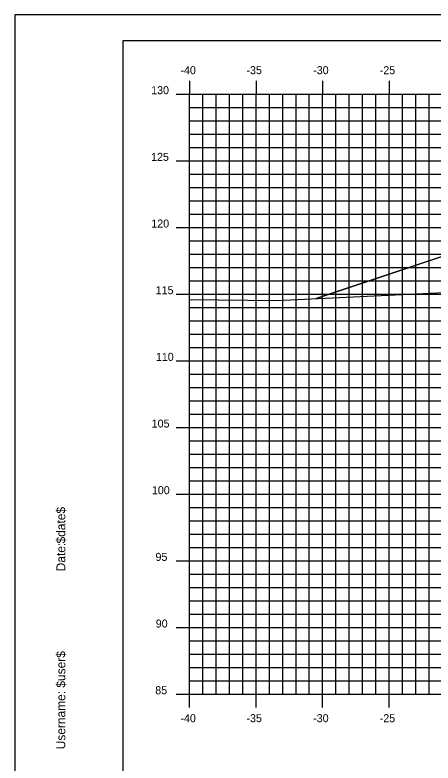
# Model space of a CAD drawing. Extents: x 850598 to 870284, y 366541 to 366651.
# Drawn here: x 852150.1 to 852181.5, y 366595.1 to 366651.2 of the extents above; entities that cross this region are included whole.
import ezdxf

# ---------------------------------------------------------------- set-up
doc = ezdxf.new("R2010")
doc.units = 0
for name, color, linetype in [('BORDER', 7, 'Continuous'), ('D_Roadway_Centerline', 7, 'Continuous'), ('D_Roadway_SlopeLines', 7, 'Continuous'), ('H_V ANNOTATION', 7, 'Continuous'), ('MAJOR', 7, 'Continuous'), ('MINOR', 7, 'Continuous'), ('PLOT BOUNDARY', 7, 'Continuous'), ('S_Roadway_Centerline', 7, 'Continuous')]:
    doc.layers.add(name, color=color, linetype=linetype)

msp = doc.modelspace()

# ---------------------------------------------------------------- linework, layer by layer
at = {"layer": 'BORDER'}
for p, q in [((852318.193, 366649.225), (852158.193, 366649.225)), ((852158.193, 366649.225), (852158.193, 366544.225))]:
    msp.add_line(p, q, dxfattribs=at)
at = {"layer": 'D_Roadway_Centerline'}
msp.add_lwpolyline([(852172.715, 366629.897), (852178.193, 366631.723), (852181.995, 366632.99), (852188.193, 366635.056), (852192.193, 366635.296), (852203.193, 366635.626), (852214.193, 366635.296), (852218.193, 366635.056), (852220.193, 366634.936), (852226.193, 366632.936), (852259.379, 366623.225), (852270.022, 366620.111), (852279.884, 366617.225), (852283.884, 366617.225)], dxfattribs=at)
at = {"layer": 'D_Roadway_SlopeLines'}
for points in [[(852192.193, 366635.296), (852188.193, 366635.056), (852178.193, 366631.723)], [(852178.193, 366631.723), (852172.715, 366629.897)]]:
    msp.add_lwpolyline(points, dxfattribs=at)
at = {"layer": 'MAJOR'}
for p, q in [((852163.193, 366646.227), (852163.193, 366645.225)), ((852163.193, 366646.227), (852163.193, 366645.225)), ((852168.193, 366646.227), (852168.193, 366645.225)), ((852168.193, 366646.227), (852168.193, 366645.225)), ((852173.193, 366646.227), (852173.193, 366645.225)), ((852173.193, 366646.227), (852173.193, 366645.225)), ((852178.193, 366646.227), (852178.193, 366645.225)), ((852178.193, 366646.227), (852178.193, 366645.225)), ((852162.191, 366645.225), (852163.193, 366645.225)), ((852162.191, 366645.225), (852163.193, 366645.225)), ((852163.193, 366645.225), (852303.193, 366645.225)), ((852163.193, 366600.225), (852163.193, 366645.225)), ((852163.193, 366600.225), (852163.193, 366645.225)), ((852163.193, 366645.225), (852303.193, 366645.225)), ((852163.193, 366645.225), (852303.193, 366645.225)), ((852163.193, 366600.225), (852163.193, 366645.225)), ((852163.193, 366600.225), (852163.193, 366645.225)), ((852163.193, 366645.225), (852303.193, 366645.225)), ((852168.193, 366600.225), (852168.193, 366645.225)), ((852168.193, 366600.225), (852168.193, 366645.225)), ((852173.193, 366600.225), (852173.193, 366645.225)), ((852173.193, 366600.225), (852173.193, 366645.225)), ((852178.193, 366600.225), (852178.193, 366645.225)), ((852178.193, 366600.225), (852178.193, 366645.225)), ((852162.191, 366640.225), (852163.193, 366640.225)), ((852162.191, 366640.225), (852163.193, 366640.225)), ((852163.193, 366640.225), (852303.193, 366640.225)), ((852163.193, 366640.225), (852303.193, 366640.225)), ((852162.191, 366635.225), (852163.193, 366635.225)), ((852162.191, 366635.225), (852163.193, 366635.225)), ((852163.193, 366635.225), (852303.193, 366635.225)), ((852163.193, 366635.225), (852303.193, 366635.225)), ((852162.191, 366630.225), (852163.193, 366630.225)), ((852162.191, 366630.225), (852163.193, 366630.225)), ((852163.193, 366630.225), (852303.193, 366630.225)), ((852163.193, 366630.225), (852303.193, 366630.225)), ((852162.191, 366625.225), (852163.193, 366625.225)), ((852162.191, 366625.225), (852163.193, 366625.225)), ((852163.193, 366625.225), (852303.193, 366625.225)), ((852163.193, 366625.225), (852303.193, 366625.225)), ((852162.191, 366620.225), (852163.193, 366620.225)), ((852162.191, 366620.225), (852163.193, 366620.225)), ((852163.193, 366620.225), (852303.193, 366620.225)), ((852163.193, 366620.225), (852303.193, 366620.225)), ((852162.191, 366615.225), (852163.193, 366615.225)), ((852162.191, 366615.225), (852163.193, 366615.225)), ((852163.193, 366615.225), (852303.193, 366615.225)), ((852163.193, 366615.225), (852303.193, 366615.225)), ((852162.191, 366610.225), (852163.193, 366610.225)), ((852162.191, 366610.225), (852163.193, 366610.225)), ((852163.193, 366610.225), (852303.193, 366610.225)), ((852163.193, 366610.225), (852303.193, 366610.225)), ((852162.191, 366605.225), (852163.193, 366605.225)), ((852162.191, 366605.225), (852163.193, 366605.225)), ((852163.193, 366605.225), (852303.193, 366605.225)), ((852163.193, 366605.225), (852303.193, 366605.225)), ((852162.191, 366600.225), (852163.193, 366600.225)), ((852162.191, 366600.225), (852163.193, 366600.225)), ((852163.193, 366600.225), (852303.193, 366600.225)), ((852163.193, 366600.225), (852303.193, 366600.225)), ((852163.193, 366599.223), (852163.193, 366600.225)), ((852163.193, 366600.225), (852303.193, 366600.225)), ((852163.193, 366600.225), (852303.193, 366600.225)), ((852163.193, 366599.223), (852163.193, 366600.225)), ((852168.193, 366599.223), (852168.193, 366600.225)), ((852168.193, 366599.223), (852168.193, 366600.225)), ((852173.193, 366599.223), (852173.193, 366600.225)), ((852173.193, 366599.223), (852173.193, 366600.225)), ((852178.193, 366599.223), (852178.193, 366600.225)), ((852178.193, 366599.223), (852178.193, 366600.225))]:
    msp.add_line(p, q, dxfattribs=at)
at = {"layer": 'MINOR'}
for p, q in [((852164.193, 366600.225), (852164.193, 366645.225)), ((852164.193, 366600.225), (852164.193, 366645.225)), ((852165.193, 366600.225), (852165.193, 366645.225)), ((852165.193, 366600.225), (852165.193, 366645.225)), ((852166.193, 366600.225), (852166.193, 366645.225)), ((852166.193, 366600.225), (852166.193, 366645.225)), ((852167.193, 366600.225), (852167.193, 366645.225)), ((852167.193, 366600.225), (852167.193, 366645.225)), ((852169.193, 366600.225), (852169.193, 366645.225)), ((852169.193, 366600.225), (852169.193, 366645.225)), ((852170.193, 366600.225), (852170.193, 366645.225)), ((852170.193, 366600.225), (852170.193, 366645.225)), ((852171.193, 366600.225), (852171.193, 366645.225)), ((852171.193, 366600.225), (852171.193, 366645.225)), ((852172.193, 366600.225), (852172.193, 366645.225)), ((852172.193, 366600.225), (852172.193, 366645.225)), ((852174.193, 366600.225), (852174.193, 366645.225)), ((852174.193, 366600.225), (852174.193, 366645.225)), ((852175.193, 366600.225), (852175.193, 366645.225)), ((852175.193, 366600.225), (852175.193, 366645.225)), ((852176.193, 366600.225), (852176.193, 366645.225)), ((852176.193, 366600.225), (852176.193, 366645.225)), ((852177.193, 366600.225), (852177.193, 366645.225)), ((852177.193, 366600.225), (852177.193, 366645.225)), ((852179.193, 366600.225), (852179.193, 366645.225)), ((852179.193, 366600.225), (852179.193, 366645.225)), ((852180.193, 366600.225), (852180.193, 366645.225)), ((852180.193, 366600.225), (852180.193, 366645.225)), ((852181.193, 366600.225), (852181.193, 366645.225)), ((852181.193, 366600.225), (852181.193, 366645.225)), ((852163.193, 366644.225), (852303.193, 366644.225)), ((852163.193, 366644.225), (852164.195, 366644.225)), ((852163.193, 366644.225), (852303.193, 366644.225)), ((852163.193, 366644.225), (852164.195, 366644.225)), ((852163.193, 366643.225), (852303.193, 366643.225)), ((852163.193, 366643.225), (852164.195, 366643.225)), ((852163.193, 366643.225), (852303.193, 366643.225)), ((852163.193, 366643.225), (852164.195, 366643.225)), ((852163.193, 366642.225), (852303.193, 366642.225)), ((852163.193, 366642.225), (852164.195, 366642.225)), ((852163.193, 366642.225), (852303.193, 366642.225)), ((852163.193, 366642.225), (852164.195, 366642.225)), ((852163.193, 366641.225), (852303.193, 366641.225)), ((852163.193, 366641.225), (852164.195, 366641.225)), ((852163.193, 366641.225), (852303.193, 366641.225)), ((852163.193, 366641.225), (852164.195, 366641.225)), ((852163.193, 366639.225), (852303.193, 366639.225)), ((852163.193, 366639.225), (852164.195, 366639.225)), ((852163.193, 366639.225), (852303.193, 366639.225)), ((852163.193, 366639.225), (852164.195, 366639.225)), ((852163.193, 366638.225), (852303.193, 366638.225)), ((852163.193, 366638.225), (852164.195, 366638.225)), ((852163.193, 366638.225), (852303.193, 366638.225)), ((852163.193, 366638.225), (852164.195, 366638.225)), ((852163.193, 366637.225), (852303.193, 366637.225)), ((852163.193, 366637.225), (852164.195, 366637.225)), ((852163.193, 366637.225), (852303.193, 366637.225)), ((852163.193, 366637.225), (852164.195, 366637.225)), ((852163.193, 366636.225), (852303.193, 366636.225)), ((852163.193, 366636.225), (852164.195, 366636.225)), ((852163.193, 366636.225), (852303.193, 366636.225)), ((852163.193, 366636.225), (852164.195, 366636.225)), ((852163.193, 366634.225), (852303.193, 366634.225)), ((852163.193, 366634.225), (852164.195, 366634.225)), ((852163.193, 366634.225), (852303.193, 366634.225)), ((852163.193, 366634.225), (852164.195, 366634.225)), ((852163.193, 366633.225), (852303.193, 366633.225)), ((852163.193, 366633.225), (852164.195, 366633.225)), ((852163.193, 366633.225), (852303.193, 366633.225)), ((852163.193, 366633.225), (852164.195, 366633.225)), ((852163.193, 366632.225), (852303.193, 366632.225)), ((852163.193, 366632.225), (852164.195, 366632.225)), ((852163.193, 366632.225), (852303.193, 366632.225)), ((852163.193, 366632.225), (852164.195, 366632.225)), ((852163.193, 366631.225), (852303.193, 366631.225)), ((852163.193, 366631.225), (852164.195, 366631.225)), ((852163.193, 366631.225), (852303.193, 366631.225)), ((852163.193, 366631.225), (852164.195, 366631.225)), ((852163.193, 366629.225), (852303.193, 366629.225)), ((852163.193, 366629.225), (852164.195, 366629.225)), ((852163.193, 366629.225), (852303.193, 366629.225)), ((852163.193, 366629.225), (852164.195, 366629.225)), ((852163.193, 366628.225), (852303.193, 366628.225)), ((852163.193, 366628.225), (852164.195, 366628.225)), ((852163.193, 366628.225), (852303.193, 366628.225)), ((852163.193, 366628.225), (852164.195, 366628.225)), ((852163.193, 366627.225), (852303.193, 366627.225)), ((852163.193, 366627.225), (852164.195, 366627.225)), ((852163.193, 366627.225), (852303.193, 366627.225)), ((852163.193, 366627.225), (852164.195, 366627.225)), ((852163.193, 366626.225), (852303.193, 366626.225)), ((852163.193, 366626.225), (852164.195, 366626.225)), ((852163.193, 366626.225), (852303.193, 366626.225)), ((852163.193, 366626.225), (852164.195, 366626.225)), ((852163.193, 366624.225), (852303.193, 366624.225)), ((852163.193, 366624.225), (852164.195, 366624.225)), ((852163.193, 366624.225), (852303.193, 366624.225)), ((852163.193, 366624.225), (852164.195, 366624.225)), ((852163.193, 366623.225), (852303.193, 366623.225)), ((852163.193, 366623.225), (852164.195, 366623.225)), ((852163.193, 366623.225), (852303.193, 366623.225)), ((852163.193, 366623.225), (852164.195, 366623.225)), ((852163.193, 366622.225), (852303.193, 366622.225)), ((852163.193, 366622.225), (852164.195, 366622.225)), ((852163.193, 366622.225), (852303.193, 366622.225)), ((852163.193, 366622.225), (852164.195, 366622.225)), ((852163.193, 366621.225), (852303.193, 366621.225)), ((852163.193, 366621.225), (852164.195, 366621.225)), ((852163.193, 366621.225), (852303.193, 366621.225)), ((852163.193, 366621.225), (852164.195, 366621.225)), ((852163.193, 366619.225), (852303.193, 366619.225)), ((852163.193, 366619.225), (852164.195, 366619.225)), ((852163.193, 366619.225), (852303.193, 366619.225)), ((852163.193, 366619.225), (852164.195, 366619.225)), ((852163.193, 366618.225), (852303.193, 366618.225)), ((852163.193, 366618.225), (852164.195, 366618.225)), ((852163.193, 366618.225), (852303.193, 366618.225)), ((852163.193, 366618.225), (852164.195, 366618.225)), ((852163.193, 366617.225), (852303.193, 366617.225)), ((852163.193, 366617.225), (852164.195, 366617.225)), ((852163.193, 366617.225), (852303.193, 366617.225)), ((852163.193, 366617.225), (852164.195, 366617.225)), ((852163.193, 366616.225), (852303.193, 366616.225)), ((852163.193, 366616.225), (852164.195, 366616.225)), ((852163.193, 366616.225), (852303.193, 366616.225)), ((852163.193, 366616.225), (852164.195, 366616.225)), ((852163.193, 366614.225), (852303.193, 366614.225)), ((852163.193, 366614.225), (852164.195, 366614.225)), ((852163.193, 366614.225), (852303.193, 366614.225)), ((852163.193, 366614.225), (852164.195, 366614.225)), ((852163.193, 366613.225), (852303.193, 366613.225)), ((852163.193, 366613.225), (852164.195, 366613.225)), ((852163.193, 366613.225), (852303.193, 366613.225)), ((852163.193, 366613.225), (852164.195, 366613.225)), ((852163.193, 366612.225), (852303.193, 366612.225)), ((852163.193, 366612.225), (852164.195, 366612.225)), ((852163.193, 366612.225), (852303.193, 366612.225)), ((852163.193, 366612.225), (852164.195, 366612.225)), ((852163.193, 366611.225), (852303.193, 366611.225)), ((852163.193, 366611.225), (852164.195, 366611.225)), ((852163.193, 366611.225), (852303.193, 366611.225)), ((852163.193, 366611.225), (852164.195, 366611.225)), ((852163.193, 366609.225), (852303.193, 366609.225)), ((852163.193, 366609.225), (852164.195, 366609.225)), ((852163.193, 366609.225), (852303.193, 366609.225)), ((852163.193, 366609.225), (852164.195, 366609.225)), ((852163.193, 366608.225), (852303.193, 366608.225)), ((852163.193, 366608.225), (852164.195, 366608.225)), ((852163.193, 366608.225), (852303.193, 366608.225)), ((852163.193, 366608.225), (852164.195, 366608.225)), ((852163.193, 366607.225), (852303.193, 366607.225)), ((852163.193, 366607.225), (852164.195, 366607.225)), ((852163.193, 366607.225), (852303.193, 366607.225)), ((852163.193, 366607.225), (852164.195, 366607.225)), ((852163.193, 366606.225), (852303.193, 366606.225)), ((852163.193, 366606.225), (852164.195, 366606.225)), ((852163.193, 366606.225), (852303.193, 366606.225)), ((852163.193, 366606.225), (852164.195, 366606.225)), ((852163.193, 366604.225), (852303.193, 366604.225)), ((852163.193, 366604.225), (852164.195, 366604.225)), ((852163.193, 366604.225), (852303.193, 366604.225)), ((852163.193, 366604.225), (852164.195, 366604.225)), ((852163.193, 366603.225), (852303.193, 366603.225)), ((852163.193, 366603.225), (852164.195, 366603.225)), ((852163.193, 366603.225), (852303.193, 366603.225)), ((852163.193, 366603.225), (852164.195, 366603.225)), ((852163.193, 366602.225), (852303.193, 366602.225)), ((852163.193, 366602.225), (852164.195, 366602.225)), ((852163.193, 366602.225), (852303.193, 366602.225)), ((852163.193, 366602.225), (852164.195, 366602.225)), ((852163.193, 366601.225), (852303.193, 366601.225)), ((852163.193, 366601.225), (852164.195, 366601.225)), ((852163.193, 366601.225), (852303.193, 366601.225)), ((852163.193, 366601.225), (852164.195, 366601.225))]:
    msp.add_line(p, q, dxfattribs=at)
at = {"layer": 'PLOT BOUNDARY'}
msp.add_lwpolyline([(852150.1, 366541.166), (852320.1, 366541.166), (852320.1, 366651.166), (852150.1, 366651.166)], close=True, dxfattribs=at)
at = {"layer": 'S_Roadway_Centerline'}
msp.add_lwpolyline([(852163.193, 366629.821), (852169.749, 366629.755), (852192.19, 366630.833), (852213.344, 366631.869), (852218.98, 366632.668), (852221.58, 366633.055), (852222.854, 366633.212), (852226.268, 366633.657), (852233.105, 366634.034), (852240.803, 366634.416), (852251.826, 366634.342), (852257.286, 366634.316), (852257.632, 366634.226), (852260.282, 366632.914), (852271.613, 366622.89), (852272.519, 366622.087), (852273.262, 366621.508), (852273.925, 366621.154), (852275.185, 366620.695), (852301.398, 366610.239), (852303.193, 366610.163)], dxfattribs=at)

# ---------------------------------------------------------------- texts
at = {"layer": 'BORDER'}
for s, p in [('$date$', (852153.878, 366611.53)), ('Date:', (852153.878, 366609.442)), ('$user$', (852153.878, 366600.717)), ('Username:', (852153.878, 366596.093))]:
    msp.add_text(s, height=0.6696, rotation=90, dxfattribs=at).set_placement(p)
at = {"layer": 'H_V ANNOTATION'}
for s, p in [('-40', (852162.518, 366646.725)), ('-35', (852167.473, 366646.725)), ('-30', (852172.481, 366646.725)), ('-25', (852177.478, 366646.725)), ('130', (852160.323, 366645.225)), ('125', (852160.317, 366640.225)), ('120', (852160.333, 366635.225)), ('115', (852160.66, 366630.225)), ('110', (852160.676, 366625.225)), ('105', (852160.36, 366620.225)), ('100', (852160.376, 366615.225)), ('95', (852160.649, 366610.225)), ('90', (852160.665, 366605.225)), ('85', (852160.628, 366600.225)), ('-40', (852162.518, 366598.125)), ('-35', (852167.473, 366598.125)), ('-30', (852172.481, 366598.125)), ('-25', (852177.478, 366598.125))]:
    msp.add_text(s, height=0.6, dxfattribs=at).set_placement(p)

doc.saveas('drawing.dxf')
